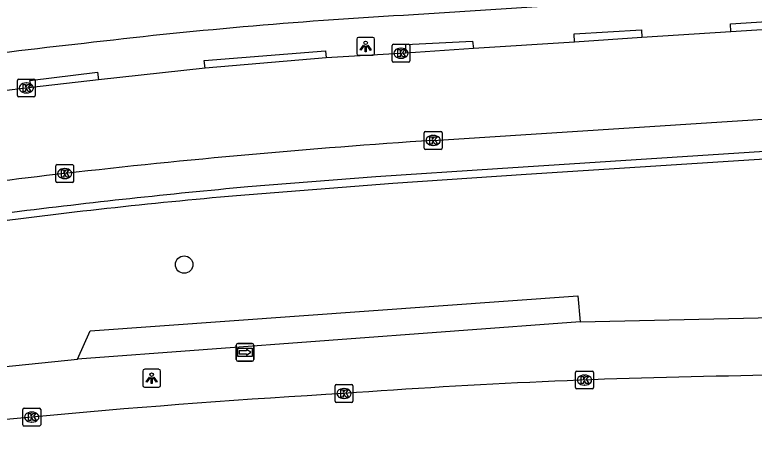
# Model space of a CAD drawing. Extents: x 159628 to 160723, y 388176 to 389416.
# Drawn here: x 160170.35 to 160211.83, y 388310.97 to 388335.26 of the extents above; entities that cross this region are included whole.
import ezdxf

# ---------------------------------------------------------------- set-up
doc = ezdxf.new("R2010")
doc.units = 0
for name, color, linetype in [('IMGEO_Boom', 7, 'Continuous'), ('IMGEO_Groenvoorziening', 7, 'Continuous'), ('IMGEO_Kolk', 7, 'Continuous'), ('IMGEO_Lichtpunt', 7, 'Continuous'), ('IMGEO_Rijbaan_lokaal_open', 7, 'Continuous'), ('IMGEO_Rijbaan_regionaal_gesloten', 7, 'Continuous'), ('IMGEO_Voetpad_open', 7, 'Continuous'), ('IMGEO_Wegwijzer', 7, 'Continuous')]:
    doc.layers.add(name, color=color, linetype=linetype)

msp = doc.modelspace()

# ---------------------------------------------------------------- linework, layer by layer
at = {"layer": 'IMGEO_Boom'}
msp.add_circle((160179.851, 388321.227), 0.489, dxfattribs=at)
at = {"layer": 'IMGEO_Groenvoorziening'}
for points in [[(160173.871, 388315.923), (160174.582, 388317.5), (160201.931, 388319.48), (160202.07, 388318.016)], [(160202.07, 388318.016), (160254.544, 388319.181)], [(160202.07, 388318.016), (160173.871, 388315.923)], [(160154.712, 388313.943), (160173.871, 388315.923)]]:
    msp.add_lwpolyline(points, dxfattribs=at)
at = {"layer": 'IMGEO_Kolk'}
for p, q in [((160191.517, 388332.671), (160191.517, 388333.523)), ((160191.592, 388333.597), (160192.444, 388333.597)), ((160192.518, 388333.523), (160192.518, 388332.671)), ((160192.005, 388333.377), (160192.03, 388333.377)), ((160192.028, 388332.817), (160192.003, 388332.817)), ((160192.444, 388332.597), (160191.592, 388332.597)), ((160170.498, 388330.719), (160170.498, 388331.571)), ((160170.573, 388331.645), (160171.425, 388331.645)), ((160171.499, 388331.571), (160171.499, 388330.719)), ((160170.986, 388331.425), (160171.011, 388331.425)), ((160171.425, 388330.645), (160170.573, 388330.645)), ((160171.009, 388330.865), (160170.984, 388330.865)), ((160193.321, 388327.772), (160193.321, 388328.624)), ((160193.396, 388328.698), (160194.248, 388328.698)), ((160194.322, 388328.624), (160194.322, 388327.772)), ((160193.809, 388328.478), (160193.834, 388328.478)), ((160193.832, 388327.918), (160193.807, 388327.918)), ((160194.248, 388327.698), (160193.396, 388327.698)), ((160172.651, 388325.912), (160172.651, 388326.764)), ((160172.726, 388326.838), (160173.578, 388326.838)), ((160173.139, 388326.618), (160173.164, 388326.618)), ((160173.652, 388326.764), (160173.652, 388325.912)), ((160173.162, 388326.058), (160173.137, 388326.058)), ((160173.578, 388325.838), (160172.726, 388325.838)), ((160201.812, 388314.315), (160201.812, 388315.167)), ((160201.887, 388315.241), (160202.739, 388315.241)), ((160202.3, 388315.021), (160202.325, 388315.021)), ((160202.813, 388315.167), (160202.813, 388314.315)), ((160188.397, 388314.485), (160189.249, 388314.485)), ((160202.323, 388314.461), (160202.298, 388314.461)), ((160188.322, 388313.559), (160188.322, 388314.411)), ((160188.81, 388314.265), (160188.835, 388314.265)), ((160189.323, 388314.411), (160189.323, 388313.559)), ((160202.739, 388314.241), (160201.887, 388314.241)), ((160188.833, 388313.705), (160188.808, 388313.705)), ((160189.249, 388313.485), (160188.397, 388313.485)), ((160170.8, 388312.234), (160170.8, 388313.086)), ((160170.875, 388313.16), (160171.727, 388313.16)), ((160171.288, 388312.94), (160171.313, 388312.94)), ((160171.801, 388313.086), (160171.801, 388312.234)), ((160171.311, 388312.38), (160171.286, 388312.38)), ((160171.727, 388312.16), (160170.875, 388312.16))]:
    msp.add_line(p, q, dxfattribs=at)
for points in [[(160191.517, 388332.671), (160191.517, 388333.523)], [(160191.592, 388333.597), (160192.444, 388333.597)], [(160192.518, 388333.523), (160192.518, 388332.671)], [(160191.838, 388333.297), (160191.961, 388333.297), (160191.961, 388333.146), (160192.091, 388333.297), (160192.255, 388333.297), (160192.109, 388333.146), (160192.262, 388332.897), (160192.11, 388332.897), (160192.025, 388333.061), (160191.961, 388332.994), (160191.961, 388332.897), (160191.838, 388332.897), (160191.838, 388333.297)], [(160192.444, 388332.597), (160191.592, 388332.597)], [(160170.498, 388330.719), (160170.498, 388331.571)], [(160170.573, 388331.645), (160171.425, 388331.645)], [(160171.499, 388331.571), (160171.499, 388330.719)], [(160170.819, 388331.345), (160170.942, 388331.345), (160170.942, 388331.194), (160171.072, 388331.345), (160171.236, 388331.345), (160171.09, 388331.194), (160171.243, 388330.945), (160171.091, 388330.945), (160171.006, 388331.109), (160170.942, 388331.042), (160170.942, 388330.945), (160170.819, 388330.945), (160170.819, 388331.345)], [(160171.425, 388330.645), (160170.573, 388330.645)], [(160193.321, 388327.772), (160193.321, 388328.624)], [(160193.396, 388328.698), (160194.248, 388328.698)], [(160194.322, 388328.624), (160194.322, 388327.772)], [(160193.642, 388328.398), (160193.765, 388328.398), (160193.765, 388328.247), (160193.895, 388328.398), (160194.059, 388328.398), (160193.913, 388328.247), (160194.066, 388327.998), (160193.914, 388327.998), (160193.829, 388328.162), (160193.765, 388328.095), (160193.765, 388327.998), (160193.642, 388327.998), (160193.642, 388328.398)], [(160194.248, 388327.698), (160193.396, 388327.698)], [(160172.651, 388325.912), (160172.651, 388326.764)], [(160172.726, 388326.838), (160173.578, 388326.838)], [(160172.972, 388326.538), (160173.095, 388326.538), (160173.095, 388326.387), (160173.225, 388326.538), (160173.389, 388326.538), (160173.243, 388326.387), (160173.396, 388326.138), (160173.244, 388326.138), (160173.159, 388326.302), (160173.095, 388326.235), (160173.095, 388326.138), (160172.972, 388326.138), (160172.972, 388326.538)], [(160173.652, 388326.764), (160173.652, 388325.912)], [(160173.578, 388325.838), (160172.726, 388325.838)], [(160201.812, 388314.315), (160201.812, 388315.167)], [(160201.887, 388315.241), (160202.739, 388315.241)], [(160202.133, 388314.941), (160202.256, 388314.941), (160202.256, 388314.79), (160202.386, 388314.941), (160202.55, 388314.941), (160202.404, 388314.79), (160202.557, 388314.541), (160202.405, 388314.541), (160202.32, 388314.705), (160202.256, 388314.638), (160202.256, 388314.541), (160202.133, 388314.541), (160202.133, 388314.941)], [(160202.813, 388315.167), (160202.813, 388314.315)], [(160188.397, 388314.485), (160189.249, 388314.485)], [(160188.322, 388313.559), (160188.322, 388314.411)], [(160188.643, 388314.185), (160188.766, 388314.185), (160188.766, 388314.034), (160188.896, 388314.185), (160189.06, 388314.185), (160188.914, 388314.034), (160189.067, 388313.785), (160188.915, 388313.785), (160188.83, 388313.949), (160188.766, 388313.882), (160188.766, 388313.785), (160188.643, 388313.785), (160188.643, 388314.185)], [(160189.323, 388314.411), (160189.323, 388313.559)], [(160202.739, 388314.241), (160201.887, 388314.241)], [(160189.249, 388313.485), (160188.397, 388313.485)], [(160170.8, 388312.234), (160170.8, 388313.086)], [(160170.875, 388313.16), (160171.727, 388313.16)], [(160171.121, 388312.86), (160171.244, 388312.86), (160171.244, 388312.709), (160171.374, 388312.86), (160171.538, 388312.86), (160171.392, 388312.709), (160171.545, 388312.46), (160171.393, 388312.46), (160171.308, 388312.624), (160171.244, 388312.557), (160171.244, 388312.46), (160171.121, 388312.46), (160171.121, 388312.86)], [(160171.801, 388313.086), (160171.801, 388312.234)], [(160171.727, 388312.16), (160170.875, 388312.16)]]:
    msp.add_lwpolyline(points, dxfattribs=at)
for centre, start, end in [((160191.594, 388333.521), 91.552, 178.448), ((160191.594, 388333.521), 91.552, 178.448), ((160192.442, 388333.521), 1.552, 88.448), ((160192.442, 388333.521), 1.552, 88.448), ((160191.594, 388332.673), 181.552, 268.448), ((160191.594, 388332.673), 181.552, 268.448), ((160192.442, 388332.673), 271.552, 358.448), ((160192.442, 388332.673), 271.552, 358.448), ((160170.575, 388331.569), 91.552, 178.448), ((160170.575, 388331.569), 91.552, 178.448), ((160171.423, 388331.569), 1.552, 88.448), ((160171.423, 388331.569), 1.552, 88.448), ((160170.575, 388330.721), 181.552, 268.448), ((160170.575, 388330.721), 181.552, 268.448), ((160171.423, 388330.721), 271.552, 358.448), ((160171.423, 388330.721), 271.552, 358.448), ((160193.398, 388328.622), 91.552, 178.448), ((160193.398, 388328.622), 91.552, 178.448), ((160194.246, 388328.622), 1.552, 88.448), ((160194.246, 388328.622), 1.552, 88.448), ((160193.398, 388327.774), 181.552, 268.448), ((160193.398, 388327.774), 181.552, 268.448), ((160194.246, 388327.774), 271.552, 358.448), ((160194.246, 388327.774), 271.552, 358.448), ((160172.728, 388326.762), 91.552, 178.448), ((160172.728, 388326.762), 91.552, 178.448), ((160173.576, 388326.762), 1.552, 88.448), ((160173.576, 388326.762), 1.552, 88.448), ((160172.728, 388325.914), 181.552, 268.448), ((160172.728, 388325.914), 181.552, 268.448), ((160173.576, 388325.914), 271.552, 358.448), ((160173.576, 388325.914), 271.552, 358.448), ((160201.889, 388315.165), 91.552, 178.448), ((160201.889, 388315.165), 91.552, 178.448), ((160202.737, 388315.165), 1.552, 88.448), ((160202.737, 388315.165), 1.552, 88.448), ((160188.399, 388314.409), 91.552, 178.448), ((160188.399, 388314.409), 91.552, 178.448), ((160189.247, 388314.409), 1.552, 88.448), ((160189.247, 388314.409), 1.552, 88.448), ((160201.889, 388314.317), 181.552, 268.448), ((160201.889, 388314.317), 181.552, 268.448), ((160202.737, 388314.317), 271.552, 358.448), ((160202.737, 388314.317), 271.552, 358.448), ((160188.399, 388313.561), 181.552, 268.448), ((160188.399, 388313.561), 181.552, 268.448), ((160189.247, 388313.561), 271.552, 358.448), ((160189.247, 388313.561), 271.552, 358.448), ((160170.877, 388313.084), 91.552, 178.448), ((160170.877, 388313.084), 91.552, 178.448), ((160171.725, 388313.084), 1.552, 88.448), ((160171.725, 388313.084), 1.552, 88.448), ((160170.877, 388312.236), 181.552, 268.448), ((160170.877, 388312.236), 181.552, 268.448), ((160171.725, 388312.236), 271.552, 358.448), ((160171.725, 388312.236), 271.552, 358.448)]:
    msp.add_arc(centre, 0.0765, start, end, dxfattribs=at)
for centre, major_axis, ratio, start_param, end_param in [((160192.004, 388333.097), (-0.387, 0.002), 0.722429, 4.712389, 7.853982), ((160192.029, 388333.097), (-0.39, 0.002), 0.717154, 1.570796, 4.712389), ((160170.985, 388331.145), (-0.387, 0.002), 0.722429, 4.712389, 7.853982), ((160171.01, 388331.145), (-0.39, 0.002), 0.717154, 1.570796, 4.712389), ((160193.808, 388328.198), (-0.387, 0.002), 0.722429, 4.712389, 7.853982), ((160193.833, 388328.198), (-0.39, 0.002), 0.717154, 1.570796, 4.712389), ((160173.138, 388326.338), (-0.387, 0.002), 0.722429, 4.712389, 7.853982), ((160173.163, 388326.338), (-0.39, 0.002), 0.717154, 1.570796, 4.712389), ((160202.299, 388314.741), (-0.387, 0.002), 0.722429, 4.712389, 7.853982), ((160202.324, 388314.741), (-0.39, 0.002), 0.717154, 1.570796, 4.712389), ((160188.809, 388313.985), (-0.387, 0.002), 0.722429, 4.712389, 7.853982), ((160188.834, 388313.985), (-0.39, 0.002), 0.717154, 1.570796, 4.712389), ((160171.287, 388312.66), (-0.387, 0.002), 0.722429, 4.712389, 7.853982), ((160171.312, 388312.66), (-0.39, 0.002), 0.717154, 1.570796, 4.712389)]:
    msp.add_ellipse(centre, major_axis=major_axis, ratio=ratio, start_param=start_param, end_param=end_param, dxfattribs=at)
at = {"layer": 'IMGEO_Lichtpunt'}
for p, q in [((160190.437, 388333.98), (160189.629, 388333.98)), ((160190.437, 388333.98), (160189.629, 388333.98)), ((160189.535, 388333.885), (160189.535, 388333.078)), ((160189.535, 388333.885), (160189.535, 388333.078)), ((160190.531, 388333.078), (160190.531, 388333.885)), ((160190.531, 388333.078), (160190.531, 388333.885)), ((160189.629, 388332.984), (160190.437, 388332.984)), ((160189.629, 388332.984), (160190.437, 388332.984)), ((160178.43, 388315.343), (160177.622, 388315.343)), ((160178.43, 388315.343), (160177.622, 388315.343)), ((160177.528, 388315.248), (160177.528, 388314.441)), ((160177.528, 388315.248), (160177.528, 388314.441)), ((160178.524, 388314.441), (160178.524, 388315.248)), ((160178.524, 388314.441), (160178.524, 388315.248)), ((160177.622, 388314.347), (160178.43, 388314.347)), ((160177.622, 388314.347), (160178.43, 388314.347))]:
    msp.add_line(p, q, dxfattribs=at)
for points in [[(160189.909, 388333.549), (160189.948, 388333.521), (160189.76, 388333.259), (160189.722, 388333.286), (160189.909, 388333.549)], [(160190.121, 388333.521), (160190.159, 388333.548), (160190.346, 388333.286), (160190.307, 388333.258), (160190.121, 388333.521)], [(160190.011, 388333.501), (160190.058, 388333.501), (160190.058, 388333.179), (160190.011, 388333.179), (160190.011, 388333.501)], [(160177.902, 388314.912), (160177.941, 388314.884), (160177.753, 388314.622), (160177.715, 388314.649), (160177.902, 388314.912)], [(160178.004, 388314.864), (160178.051, 388314.864), (160178.051, 388314.542), (160178.004, 388314.542), (160178.004, 388314.864)], [(160178.114, 388314.884), (160178.152, 388314.911), (160178.339, 388314.649), (160178.3, 388314.621), (160178.114, 388314.884)]]:
    msp.add_lwpolyline(points, dxfattribs=at)
for centre in [(160190.034, 388333.683), (160178.027, 388315.046)]:
    msp.add_circle(centre, 0.0994, dxfattribs=at)
for centre, start, end in [((160189.629, 388333.885), 90, 180), ((160189.629, 388333.885), 90, 180), ((160190.437, 388333.885), 0, 90), ((160190.437, 388333.885), 0, 90), ((160189.629, 388333.078), 180, 270), ((160189.629, 388333.078), 180, 270), ((160190.437, 388333.078), 270, 0), ((160190.437, 388333.078), 270, 360), ((160177.622, 388315.248), 90, 180), ((160177.622, 388315.248), 90, 180), ((160178.43, 388315.248), 0, 90), ((160178.43, 388315.248), 0, 90), ((160177.622, 388314.441), 180, 270), ((160177.622, 388314.441), 180, 270), ((160178.43, 388314.441), 270, 0), ((160178.43, 388314.441), 270, 360)]:
    msp.add_arc(centre, 0.0946, start, end, dxfattribs=at)
at = {"layer": 'IMGEO_Rijbaan_lokaal_open'}
for points in [[(160214.326, 388334.543), (160210.525, 388334.296)], [(160205.53, 388333.971), (160201.757, 388333.725)], [(160210.525, 388334.296), (160205.53, 388333.971)], [(160201.757, 388333.725), (160196.082, 388333.356)], [(160192.279, 388333.109), (160187.824, 388332.835)], [(160196.082, 388333.356), (160192.279, 388333.109)], [(160187.824, 388332.835), (160181.027, 388332.263)], [(160181.027, 388332.263), (160175.045, 388331.595)], [(160193.819, 388328.2), (160234.606, 388330.838), (160246.621, 388331.619), (160255.019, 388332.155)], [(160175.045, 388331.595), (160171.279, 388331.177)], [(160171.279, 388331.177), (160166.326, 388330.567)]]:
    msp.add_lwpolyline(points, dxfattribs=at)
for centre, radius, start, end in [((160222.552, 387893.114), 436.034, 93.77828, 96.5056), ((160216.607, 387950.844), 378.003, 96.60174, 99.10749)]:
    msp.add_arc(centre, radius, start, end, dxfattribs=at)
at = {"layer": 'IMGEO_Rijbaan_regionaal_gesloten'}
msp.add_lwpolyline([(160254.257, 388316.178), (160211.084, 388314.977)], dxfattribs=at)
for centre, radius, start, end in [((160216.988, 387932.221), 382.801, 90.88369, 94.21939), ((160216.606, 387829.903), 484.878, 93.28475, 97.19075)]:
    msp.add_arc(centre, radius, start, end, dxfattribs=at)
at = {"layer": 'IMGEO_Voetpad_open'}
for points in [[(160255.994, 388339.371), (160192.72, 388335.256)], [(160210.525, 388334.296), (160210.508, 388334.751), (160214.276, 388334.991), (160214.326, 388334.543)], [(160201.757, 388333.725), (160201.729, 388334.178), (160205.502, 388334.413), (160205.53, 388333.971)], [(160192.279, 388333.109), (160192.287, 388333.579), (160196.021, 388333.781), (160196.082, 388333.356)], [(160181.027, 388332.263), (160180.979, 388332.685), (160187.783, 388333.228), (160187.824, 388332.835)], [(160171.279, 388331.177), (160171.201, 388331.567), (160174.987, 388332.034), (160175.045, 388331.595)], [(160252.392, 388330.213), (160246.705, 388329.808), (160197.428, 388326.61), (160190.606, 388326.152), (160183.427, 388325.589)], [(160252.24, 388329.717), (160199.04, 388326.286), (160191.567, 388325.782), (160182.791, 388325.09)]]:
    msp.add_lwpolyline(points, dxfattribs=at)
for centre, radius, start, end in [((160208.99, 388041.342), 294.364, 93.16843, 96.67771), ((160220.042, 387921.261), 414.926, 96.26536, 98.59541), ((160220.707, 387919.97), 407.328, 95.25124, 97.1229), ((160210.411, 388008.61), 317.683, 94.98763, 97.62347)]:
    msp.add_arc(centre, radius, start, end, dxfattribs=at)
at = {"layer": 'IMGEO_Wegwijzer'}
for p, q in [((160182.769, 388315.899), (160182.769, 388316.699)), ((160182.769, 388316.699), (160182.769, 388315.899)), ((160182.869, 388316.799), (160183.659, 388316.799)), ((160183.659, 388316.799), (160182.869, 388316.799)), ((160183.759, 388316.699), (160183.759, 388315.899)), ((160183.759, 388315.899), (160183.759, 388316.699)), ((160183.659, 388315.799), (160182.869, 388315.799)), ((160182.869, 388315.799), (160183.659, 388315.799))]:
    msp.add_line(p, q, dxfattribs=at)
for points in [[(160182.87, 388316.531), (160183.658, 388316.531), (160183.658, 388316.067), (160182.87, 388316.067), (160182.87, 388316.531)], [(160182.935, 388316.383), (160182.935, 388316.299), (160182.935, 388316.215), (160183.346, 388316.215), (160183.346, 388316.132), (160183.593, 388316.299), (160183.346, 388316.466), (160183.346, 388316.383), (160182.935, 388316.383)]]:
    msp.add_lwpolyline(points, dxfattribs=at)
for centre, start, end in [((160182.869, 388316.699), 90, 180), ((160182.869, 388316.699), 90, 180), ((160183.659, 388316.699), 0, 90), ((160183.659, 388316.699), 360, 90), ((160182.869, 388315.899), 180, 270), ((160182.869, 388315.899), 180, 270), ((160183.659, 388315.899), 270, 0), ((160183.659, 388315.899), 270, 0)]:
    msp.add_arc(centre, 0.1, start, end, dxfattribs=at)

doc.saveas('drawing.dxf')
